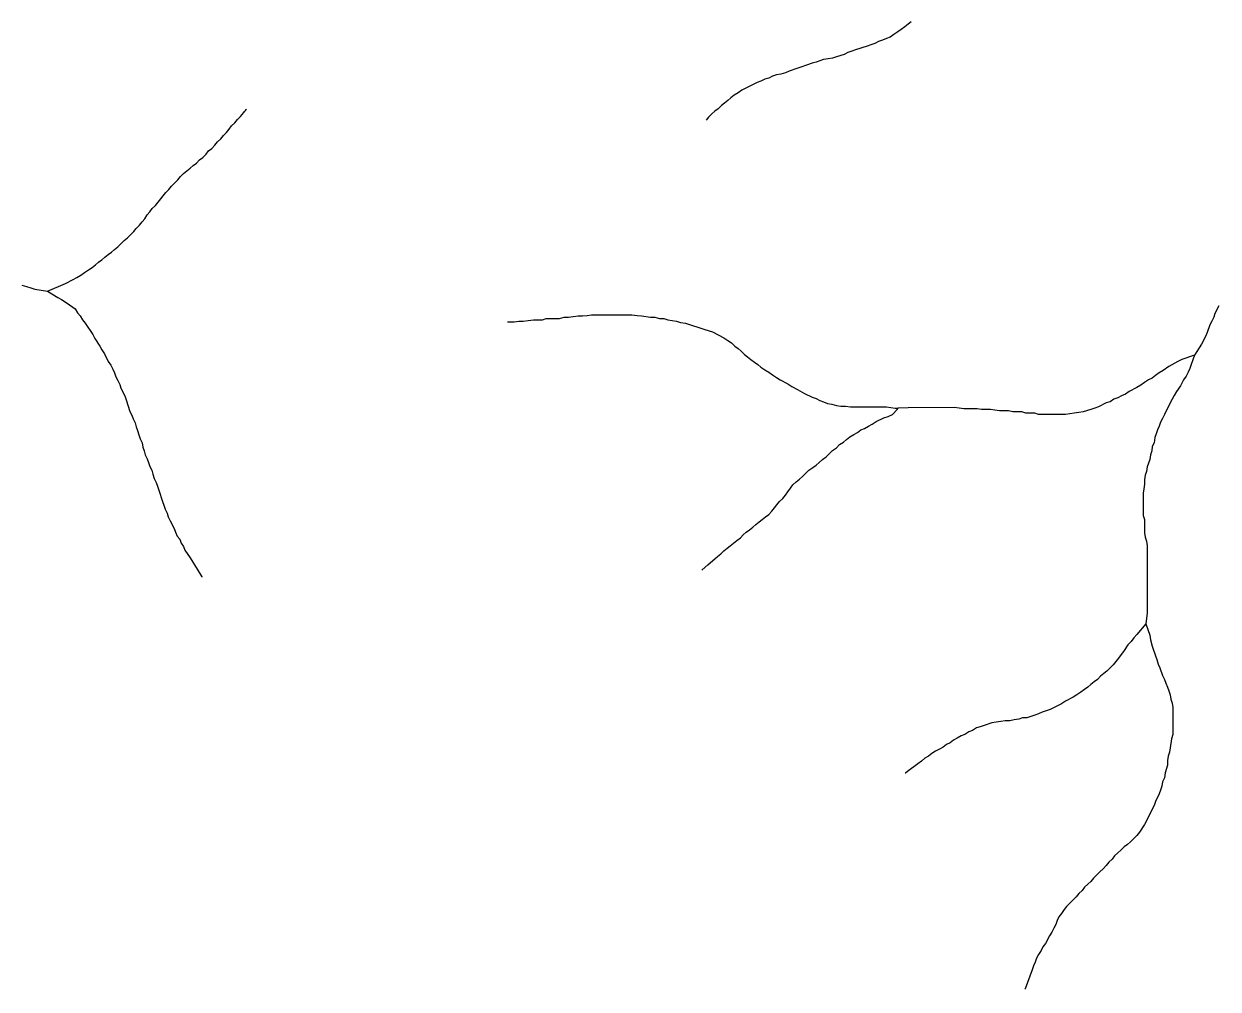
# Model space of a CAD drawing. Extents: x 652.3 to 678, y 7316.9 to 7344.9.
# Drawn here: x 655.938 to 657.424, y 7325.109 to 7326.309 of the extents above; entities that cross this region are included whole.
import ezdxf

# ---------------------------------------------------------------- set-up
doc = ezdxf.new("R2010")
doc.units = 0
doc.header["$LTSCALE"] = 0.032
doc.layers.add('7', color=7, linetype='Continuous', lineweight=25)

msp = doc.modelspace()

# ---------------------------------------------------------------- linework, layer by layer
at = {"layer": '7'}
for p in [(657.0225, 7325.8311), (657.0384, 7325.8313)]:
    msp.add_line(p, (657.0263, 7325.831), dxfattribs=at)
for points in [[(657.0424, 7326.3117), (657.0384, 7326.3085), (657.0345, 7326.3053), (657.0297, 7326.3021), (657.0257, 7326.299), (657.0209, 7326.2958), (657.0162, 7326.2926), (657.0114, 7326.291), (657.0066, 7326.2886), (657.0018, 7326.287), (656.9971, 7326.2846), (656.9923, 7326.283), (656.9875, 7326.2815), (656.9732, 7326.2767), (656.9684, 7326.2751), (656.9636, 7326.2735), (656.9589, 7326.2711), (656.9493, 7326.2679), (656.9445, 7326.2663), (656.939, 7326.2655), (656.9334, 7326.2647), (656.9239, 7326.2616), (656.9191, 7326.26), (656.9048, 7326.2552), (656.9, 7326.2536), (656.8904, 7326.2504), (656.8857, 7326.248), (656.8801, 7326.2464), (656.8745, 7326.2457), (656.8697, 7326.2441), (656.865, 7326.2417), (656.8602, 7326.2401), (656.8554, 7326.2377), (656.8507, 7326.2361), (656.8316, 7326.2266), (656.8268, 7326.2234), (656.822, 7326.2202), (656.818, 7326.217), (656.814, 7326.2138), (656.8101, 7326.2106), (656.8061, 7326.2075), (656.8021, 7326.2035), (656.7981, 7326.2003), (656.7942, 7326.1971), (656.7902, 7326.1931), (656.787, 7326.1892)], [(655.9674, 7325.9767), (655.9897, 7325.9863), (655.9993, 7325.991), (656.004, 7325.9934), (656.0088, 7325.9966), (656.0136, 7325.9998), (656.0184, 7326.003), (656.0231, 7326.0061), (656.0271, 7326.0093), (656.0311, 7326.0125), (656.0351, 7326.0157), (656.039, 7326.0189), (656.043, 7326.0221), (656.047, 7326.0252), (656.051, 7326.0284), (656.055, 7326.0316), (656.0589, 7326.0356), (656.0629, 7326.0396), (656.0669, 7326.0428), (656.0709, 7326.0467), (656.0749, 7326.0507), (656.078, 7326.0547), (656.082, 7326.0587), (656.0852, 7326.0626), (656.0884, 7326.0666), (656.0916, 7326.0714), (656.0947, 7326.0754), (656.0979, 7326.0794), (656.1019, 7326.0833), (656.1051, 7326.0873), (656.1083, 7326.0913), (656.1115, 7326.0953), (656.1146, 7326.0992), (656.1186, 7326.1032), (656.1218, 7326.1072), (656.1258, 7326.1112), (656.1298, 7326.1152), (656.1329, 7326.1191), (656.1369, 7326.1231), (656.1409, 7326.1263), (656.1449, 7326.1295), (656.1489, 7326.1327), (656.1528, 7326.1358), (656.1568, 7326.1398), (656.1608, 7326.143), (656.1648, 7326.147), (656.1679, 7326.151), (656.1719, 7326.1541), (656.1759, 7326.1581), (656.1791, 7326.1621), (656.1831, 7326.1661), (656.1863, 7326.1701), (656.1902, 7326.174), (656.1934, 7326.178), (656.1966, 7326.182), (656.2006, 7326.186), (656.2038, 7326.19), (656.2077, 7326.1939)], [(656.2077, 7326.1939), (656.2117, 7326.1987), (656.2127, 7326.1999), (656.2138, 7326.2012), (656.2148, 7326.2024), (656.2153, 7326.203)], [(655.9356, 7325.9839), (655.9412, 7325.9823), (655.9467, 7325.9807), (655.9515, 7325.9791), (655.9674, 7325.9767)], [(655.9674, 7325.9767), (655.9802, 7325.9688), (655.9849, 7325.9664), (655.9921, 7325.9616), (656.0017, 7325.9544), (656.0048, 7325.9497), (656.008, 7325.9457), (656.0112, 7325.9409), (656.0144, 7325.9369), (656.0239, 7325.9226), (656.0263, 7325.9178), (656.0327, 7325.9083), (656.0351, 7325.9035), (656.0383, 7325.8987), (656.043, 7325.8892), (656.0462, 7325.8844), (656.0486, 7325.8796), (656.051, 7325.8749), (656.0526, 7325.8701), (656.055, 7325.8653), (656.0573, 7325.8605), (656.0589, 7325.8558), (656.0637, 7325.8462), (656.0653, 7325.8414), (656.0701, 7325.8271), (656.0725, 7325.8223), (656.0741, 7325.8176), (656.0764, 7325.8128), (656.078, 7325.808), (656.0796, 7325.8032), (656.0812, 7325.7977), (656.0828, 7325.7929), (656.0852, 7325.7881), (656.086, 7325.7826), (656.0876, 7325.7778), (656.0892, 7325.773), (656.0916, 7325.7682), (656.0932, 7325.7635), (656.0947, 7325.7587), (656.0971, 7325.7539), (656.0987, 7325.7491), (656.1003, 7325.7436), (656.1027, 7325.7388), (656.1043, 7325.734), (656.1059, 7325.7292), (656.1107, 7325.7149), (656.1123, 7325.7102), (656.1138, 7325.7054), (656.1162, 7325.7006), (656.1178, 7325.6958), (656.1202, 7325.6911), (656.125, 7325.6815), (656.1266, 7325.6767), (656.129, 7325.672), (656.1321, 7325.668), (656.1337, 7325.6632), (656.1369, 7325.6592), (656.1385, 7325.6545), (656.1449, 7325.6449), (656.1536, 7325.6306), (656.1594, 7325.6211), (656.1596, 7325.6207)], [(657.4251, 7325.9584), (657.4204, 7325.9489), (657.4188, 7325.9441), (657.4164, 7325.9393), (657.414, 7325.9345), (657.4108, 7325.925), (657.4084, 7325.9202), (657.4037, 7325.9107), (657.3949, 7325.8971)], [(656.5399, 7325.9385), (656.5483, 7325.9385), (656.5539, 7325.9393), (656.5594, 7325.9393), (656.5658, 7325.9401), (656.5722, 7325.9409), (656.5833, 7325.9409), (656.5881, 7325.9425), (656.6048, 7325.9425), (656.6104, 7325.9441), (656.6159, 7325.9441), (656.6215, 7325.9449), (656.6279, 7325.9457), (656.6334, 7325.9457), (656.639, 7325.9465), (656.6446, 7325.9473), (656.6947, 7325.9473), (656.7011, 7325.9465), (656.7066, 7325.9457)], [(656.7066, 7325.9457), (656.7178, 7325.9441), (656.7233, 7325.9441), (656.7289, 7325.9425), (656.7345, 7325.9425), (656.7393, 7325.9409), (656.7448, 7325.9401), (656.7504, 7325.9393), (656.7552, 7325.9377), (656.7615, 7325.9369), (656.7663, 7325.9353), (656.7806, 7325.9306), (656.7854, 7325.929), (656.795, 7325.9258), (656.8093, 7325.9186), (656.814, 7325.9154), (656.8188, 7325.9123), (656.8228, 7325.9083), (656.8268, 7325.9051), (656.8308, 7325.9019), (656.8347, 7325.8979), (656.8387, 7325.8948), (656.8427, 7325.8916), (656.8475, 7325.8884), (656.8514, 7325.8852), (656.8554, 7325.882), (656.8602, 7325.8788), (656.865, 7325.8757), (656.8697, 7325.8725), (656.8745, 7325.8693), (656.8793, 7325.8661), (656.8888, 7325.8613), (656.8936, 7325.8582), (656.9008, 7325.8542), (656.9095, 7325.8494), (656.9191, 7325.8446), (656.9239, 7325.843), (656.9286, 7325.8406), (656.9334, 7325.8391), (656.9382, 7325.8367), (656.9437, 7325.8359), (656.9493, 7325.8343), (656.9549, 7325.8335), (656.9605, 7325.8335), (656.9668, 7325.8327), (657.0114, 7325.8327), (657.0169, 7325.8319), (657.0225, 7325.8311)], [(657.3949, 7325.8971), (657.379, 7325.8916), (657.3742, 7325.8892), (657.3631, 7325.8828), (657.3559, 7325.878), (657.3511, 7325.8749), (657.3464, 7325.8717), (657.3424, 7325.8685), (657.3376, 7325.8661), (657.3328, 7325.8629), (657.3281, 7325.8597), (657.3233, 7325.8566), (657.3137, 7325.8518), (657.309, 7325.8486), (657.3042, 7325.8462), (657.2994, 7325.8438), (657.2946, 7325.8422), (657.2899, 7325.8391), (657.2851, 7325.8375), (657.2755, 7325.8327), (657.2708, 7325.8311), (657.266, 7325.8295), (657.2565, 7325.8263), (657.2509, 7325.8255), (657.2453, 7325.8247), (657.2342, 7325.8231), (657.2008, 7325.8231), (657.196, 7325.8247), (657.1848, 7325.8247), (657.1801, 7325.8263), (657.1689, 7325.8263), (657.1634, 7325.8279), (657.1522, 7325.8279), (657.1466, 7325.8287), (657.1411, 7325.8295), (657.1299, 7325.8295), (657.1244, 7325.8303), (657.1077, 7325.8303), (657.1021, 7325.8311), (657.0957, 7325.8319), (657.0384, 7325.8313)], [(657.3949, 7325.8971), (657.3909, 7325.8852), (657.3893, 7325.8804), (657.3869, 7325.8757), (657.3846, 7325.8709), (657.3814, 7325.8661), (657.3774, 7325.8589), (657.3726, 7325.8518), (657.3694, 7325.847), (657.3671, 7325.8422), (657.3647, 7325.8375), (657.3575, 7325.8231), (657.3551, 7325.8184), (657.3527, 7325.8136), (657.3511, 7325.8088), (657.3488, 7325.804), (657.3472, 7325.7993), (657.3456, 7325.7945), (657.3448, 7325.7881), (657.3424, 7325.7834), (657.3416, 7325.7778), (657.34, 7325.773), (657.3392, 7325.7674), (657.336, 7325.7579), (657.3352, 7325.7523), (657.3336, 7325.7476), (657.3328, 7325.742), (657.3328, 7325.7364), (657.332, 7325.7308), (657.3312, 7325.7253), (657.3312, 7325.6974), (657.3328, 7325.6926), (657.3328, 7325.6759), (657.3336, 7325.6704), (657.3352, 7325.6656), (657.336, 7325.66), (657.336, 7325.5765), (657.3344, 7325.563)], [(656.7816, 7325.6294), (656.7822, 7325.6299), (656.7894, 7325.6362), (656.8013, 7325.6465), (656.8053, 7325.6497), (656.8093, 7325.6537), (656.8133, 7325.6568), (656.8172, 7325.66), (656.8212, 7325.6632), (656.8252, 7325.6664), (656.83, 7325.6696), (656.8331, 7325.6736), (656.8371, 7325.6767), (656.8411, 7325.6799), (656.8451, 7325.6831), (656.8491, 7325.6863), (656.853, 7325.6895), (656.857, 7325.6926), (656.861, 7325.6958), (656.865, 7325.699), (656.869, 7325.703), (656.8785, 7325.7149), (656.8825, 7325.7189), (656.8857, 7325.7229), (656.8888, 7325.7269), (656.892, 7325.7316), (656.8952, 7325.7356), (656.8992, 7325.7396), (656.9032, 7325.7428), (656.9071, 7325.746), (656.9151, 7325.7539), (656.9199, 7325.7571), (656.9239, 7325.7603), (656.9278, 7325.7635), (656.9318, 7325.7674), (656.9366, 7325.7706), (656.9445, 7325.7786), (656.9493, 7325.7818), (656.9533, 7325.7857), (656.9581, 7325.7889), (656.962, 7325.7921), (656.966, 7325.7953), (656.9708, 7325.7985), (656.9756, 7325.8009), (656.9796, 7325.804), (656.9843, 7325.8056), (656.9891, 7325.8088), (656.9939, 7325.8112), (656.9986, 7325.8144), (657.0082, 7325.8192), (657.0138, 7325.8208), (657.019, 7325.8232)], [(657.019, 7325.8232), (657.0247, 7325.8294), (657.0263, 7325.831)], [(657.3344, 7325.563), (657.3233, 7325.5494), (657.3193, 7325.5454), (657.3161, 7325.5407), (657.3121, 7325.5367), (657.3074, 7325.5295), (657.3002, 7325.52), (657.2938, 7325.512), (657.2859, 7325.5041), (657.2819, 7325.5009), (657.2779, 7325.4977), (657.274, 7325.4937), (657.27, 7325.4905), (657.266, 7325.4874), (657.262, 7325.4842), (657.258, 7325.481), (657.2533, 7325.4778), (657.2485, 7325.4746), (657.2437, 7325.4714), (657.2342, 7325.4667), (657.2294, 7325.4635), (657.2151, 7325.4563), (657.2055, 7325.4531), (657.2008, 7325.4508), (657.196, 7325.4492), (657.1912, 7325.4476), (657.1864, 7325.446), (657.1809, 7325.446), (657.1761, 7325.4444), (657.1705, 7325.4436), (657.1649, 7325.442), (657.1594, 7325.442), (657.1538, 7325.4412), (657.1482, 7325.4404), (657.1427, 7325.4396), (657.1331, 7325.4364), (657.1283, 7325.4348), (657.1236, 7325.4333), (657.1188, 7325.4301), (657.114, 7325.4285), (657.1092, 7325.4253), (657.1045, 7325.4237), (657.0997, 7325.4205), (657.0949, 7325.4181), (657.0909, 7325.415), (657.0862, 7325.4126), (657.0822, 7325.4094), (657.0774, 7325.407), (657.0726, 7325.4046), (657.0679, 7325.4014), (657.0639, 7325.3982), (657.0591, 7325.3959), (657.0551, 7325.3919), (657.0504, 7325.3887), (657.0376, 7325.3791), (657.0351, 7325.3772), (657.0348, 7325.377)], [(657.3344, 7325.563), (657.3392, 7325.5486), (657.34, 7325.5431), (657.3424, 7325.5351), (657.3464, 7325.5232), (657.348, 7325.5184), (657.3495, 7325.5128), (657.3519, 7325.508), (657.3551, 7325.4985), (657.3575, 7325.4937), (657.3591, 7325.489), (657.3615, 7325.4842), (657.3631, 7325.4794), (657.3647, 7325.4746), (657.3655, 7325.4691), (657.3671, 7325.4643), (657.3678, 7325.4587), (657.3678, 7325.4253), (657.3663, 7325.4197), (657.3647, 7325.4086), (657.3639, 7325.403), (657.3623, 7325.3982), (657.3615, 7325.3927), (657.3615, 7325.3871), (657.3583, 7325.3776), (657.3575, 7325.3712), (657.3551, 7325.3664), (657.3543, 7325.3608), (657.3527, 7325.3561), (657.3511, 7325.3513), (657.3464, 7325.3417), (657.3448, 7325.337), (657.3424, 7325.3322), (657.3352, 7325.3179), (657.3328, 7325.3131), (657.3265, 7325.3036), (657.3233, 7325.2996), (657.3153, 7325.2916), (657.3114, 7325.2884), (657.3074, 7325.2853), (657.3034, 7325.2813), (657.2994, 7325.2781), (657.2954, 7325.2741), (657.2923, 7325.2701), (657.2883, 7325.2662), (657.2851, 7325.2622), (657.2811, 7325.2582), (657.2771, 7325.2542), (657.2692, 7325.2463), (657.266, 7325.2423), (657.262, 7325.2391), (657.258, 7325.2351), (657.2549, 7325.2311), (657.2509, 7325.2272), (657.2477, 7325.2232), (657.2358, 7325.2113), (657.2326, 7325.2073), (657.2294, 7325.2025), (657.2262, 7325.1985), (657.2238, 7325.1938), (657.2222, 7325.189), (657.2198, 7325.1842), (657.2175, 7325.1794), (657.2143, 7325.1747), (657.2095, 7325.1651), (657.2063, 7325.1611), (657.2039, 7325.1564), (657.2008, 7325.1516), (657.1984, 7325.1468), (657.1968, 7325.142), (657.1944, 7325.1373), (657.1928, 7325.1325), (657.184, 7325.1089), (657.1838, 7325.1085)]]:
    msp.add_lwpolyline(points, dxfattribs=at)

doc.saveas('drawing.dxf')
